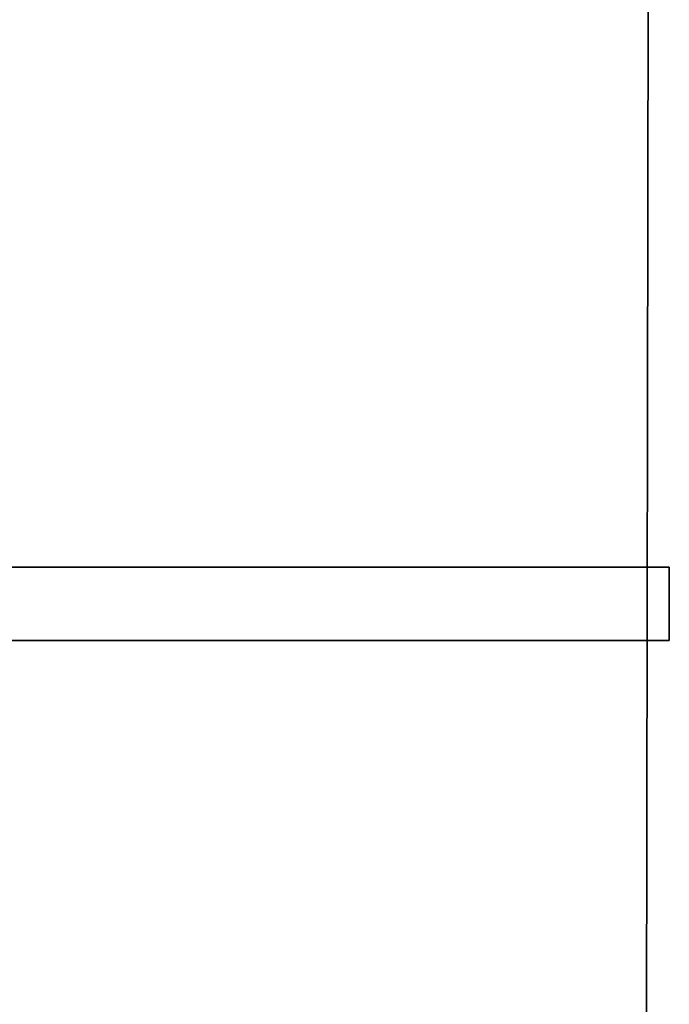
# Model space of a CAD drawing. Extents: x 413.3 to 457.5, y 5047.8 to 5050.
# Tile 747 of 770: x 457.3843 to 457.4687, y 5047.9682 to 5048.0961. Entities that reach past the tile are written whole.
import ezdxf

# ---------------------------------------------------------------- set-up
doc = ezdxf.new("R2010")
doc.units = 0
doc.header["$LTSCALE"] = 150
doc.header["$MEASUREMENT"] = 0
doc.layers.add('3DFACE_SHAPE', color=7, linetype='CONTINUOUS')

msp = doc.modelspace()

# ---------------------------------------------------------------- linework, layer by layer
at = {"layer": '3DFACE_SHAPE', "color": 13}
for points, invisible_edges in [([(457.46869, 5050.02487), (457.26869, 5050.02515), (457.26554, 5047.82515)], 12), ([(457.26554, 5047.82515, -0.2), (457.26869, 5050.02515, -0.2), (457.46554, 5047.82487, -0.2)], 2), ([(457.46554, 5047.82487), (457.46869, 5050.02487), (457.26554, 5047.82515)], 2), ([(457.26869, 5050.02515, -0.2), (457.46869, 5050.02487, -0.2), (457.46554, 5047.82487, -0.2)], 12), ([(457.36869, 5047.825, -0.0095), (457.37184, 5050.025, -0.0095), (457.46554, 5047.82487, -0.0095)], 2), ([(457.46869, 5050.02487, -0.1905), (457.37184, 5050.025, -0.1905), (457.36869, 5047.825, -0.1905)], 12), ([(457.46554, 5047.82487, -0.1905), (457.46869, 5050.02487, -0.1905), (457.36869, 5047.825, -0.1905)], 2), ([(457.37184, 5050.025, -0.0095), (457.46869, 5050.02487, -0.0095), (457.46554, 5047.82487, -0.0095)], 12), ([(457.46554, 5047.82487, -0.0095), (457.46869, 5050.02487, -0.0095), (457.46554, 5047.82487)], 2), ([(457.46869, 5050.02487, -0.0095), (457.46869, 5050.02487), (457.46554, 5047.82487)], 12), ([(457.46554, 5047.82487, -0.2), (457.46869, 5050.02487, -0.2), (457.46554, 5047.82487, -0.1905)], 2), ([(457.46869, 5050.02487, -0.2), (457.46869, 5050.02487, -0.1905), (457.46554, 5047.82487, -0.1905)], 12), ([(457.26869, 5048.02501, -1), (457.46869, 5048.02501, -1), (457.36554, 5048.01551, -1)], 14), ([(457.26869, 5048.02501, -0.2), (457.37184, 5048.01551, -0.2), (457.46869, 5048.02501, -0.2)], 3), ([(457.26869, 5048.02501, -1), (457.26869, 5048.02501, -0.2), (457.46869, 5048.02501, -1)], 2), ([(457.26869, 5048.02501, -0.2), (457.46869, 5048.02501, -0.2), (457.46869, 5048.02501, -1)], 12), ([(457.36554, 5048.01551, -1), (457.46869, 5048.02501, -1), (457.37184, 5048.01551, -1)], 15), ([(457.46869, 5048.02501, -1), (457.46869, 5048.01551, -1), (457.37184, 5048.01551, -1)], 12), ([(457.37184, 5048.01551, -0.2), (457.46869, 5048.01551, -0.2), (457.46869, 5048.02501, -0.2)], 12), ([(457.46869, 5048.02501, -1), (457.46869, 5048.02501, -0.2), (457.46869, 5048.01551, -1)], 2), ([(457.46869, 5048.02501, -0.2), (457.46869, 5048.01551, -0.2), (457.46869, 5048.01551, -1)], 12), ([(457.46869, 5048.01551, -1), (457.46869, 5048.01551, -0.2), (457.37184, 5048.01551, -1)], 2), ([(457.46869, 5048.01551, -0.2), (457.37184, 5048.01551, -0.2), (457.37184, 5048.01551, -1)], 12)]:
    msp.add_3dface(points, dxfattribs=dict(at, invisible_edges=invisible_edges))

doc.saveas('drawing.dxf')
